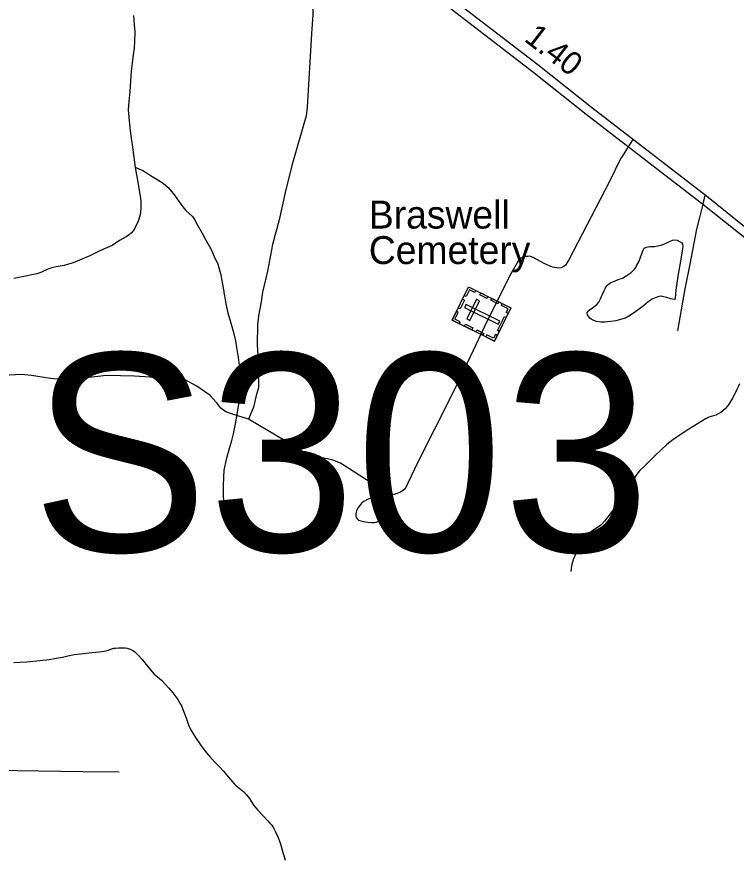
# Model space of a CAD drawing. Extents: x 2220236 to 2384410, y 720751 to 894131.
# Drawn here: x 2350343 to 2354215, y 837260 to 841784 of the extents above; entities that cross this region are included whole.
import ezdxf

# ---------------------------------------------------------------- set-up
doc = ezdxf.new("R2010")
doc.units = 0
doc.layers.add('Default', color=7, linetype='Continuous')

msp = doc.modelspace()

# ---------------------------------------------------------------- linework, layer by layer
at = {"layer": 'Default'}
for p, q in [((2353657.8, 841122.6), (2353633.5, 841084.4)), ((2353633.5, 841084.4), (2353596.9, 841027.1)), ((2354046.5, 840824.1), (2354034.7, 840775.7)), ((2354034.7, 840775.7), (2354017.1, 840703.1))]:
    msp.add_line(p, q, dxfattribs=at)
for points in [[(2357177.1, 839810), (2355973.7, 839897), (2355798.1, 839900.8), (2355501.8, 839930.2), (2355388.8, 839952.7), (2355099.6, 840048.1), (2355022.5, 840088.9), (2354770.6, 840253.4), (2354541.7, 840438.9), (2354324.5, 840601.9), (2354054.3, 840817.8), (2353435.3, 841295.9), (2353146.6, 841524.2), (2352326.4, 842156.8), (2352132.8, 842278.4), (2351967.6, 842365.7), (2351675.1, 842507.8), (2350686.9, 842960.1)], [(2350665.8, 842922), (2351655.8, 842467), (2351954.3, 842321.5), (2352110.6, 842239), (2352300.3, 842119.9), (2353118.9, 841488.6), (2353407.5, 841260.4), (2354027, 840781.9), (2354296.8, 840566.2), (2354514.1, 840403.2), (2354743.1, 840217.6), (2355000.1, 840049.7), (2355081.4, 840006.7), (2355193.4, 839967.2), (2355375.7, 839909.5), (2355495.5, 839885.5), (2355795.1, 839855.8), (2355971.7, 839851.9), (2357174.2, 839765)], [(2351945.7, 842249), (2351926.1, 842084.8), (2351918.6, 841996.5), (2351921.1, 841954.6), (2351936.5, 841836.8), (2351936.9, 841796.8), (2351928.2, 841692.8), (2351905, 841296.5), (2351899.5, 841250.4), (2351822.7, 840983.6), (2351786.5, 840837.2), (2351754.3, 840690.8), (2351719.9, 840558.6), (2351691.5, 840414.3), (2351664.9, 840302), (2351657.7, 840249.9), (2351644.6, 840173.7), (2351639.1, 840125.7), (2351636.3, 840019.7), (2351643.7, 839901.8), (2351643.2, 839785.9), (2351631.6, 839745.8), (2351616.5, 839681.5), (2351589.3, 839617.2)], [(2350970.6, 841790.2), (2350975.3, 841741.2), (2350977.5, 841701.9), (2350976.4, 841650.3), (2350974.6, 841614.1), (2350969.1, 841578.5), (2350963.7, 841533.9), (2350958.3, 841490.4), (2350954.9, 841437.7), (2350951.6, 841381.8), (2350946.2, 841328.1), (2350942.8, 841283.6), (2350945.1, 841243.7), (2350951.9, 841188.2), (2350958.7, 841128.4), (2350963.9, 841095.8), (2350967.4, 841068), (2350980.1, 840974.3)], [(2353596.9, 841027.1), (2353593.7, 841021.9), (2353531.2, 840894.1), (2353314.4, 840475.7), (2353296.7, 840447.6), (2353286.8, 840439.3), (2353272.9, 840433.2), (2353261, 840431.1), (2353226.9, 840436.7), (2353184.6, 840454.2), (2353142.4, 840477.7), (2353118.3, 840489.3), (2353102.3, 840495.2), (2353094.2, 840493.1), (2353072.2, 840492.8), (2353056.3, 840484.5), (2353042.4, 840472.4), (2353001.3, 840400.1), (2352927.2, 840251.2), (2352862.7, 840120.5), (2352751.7, 839885.2), (2352681.3, 839742.3), (2352501.7, 839386.4), (2352447.1, 839273.7), (2352437.3, 839249.5), (2352425.6, 839237.4), (2352407.7, 839225.3), (2352373.8, 839212.9), (2352353.9, 839214.7), (2352331.8, 839222.4), (2352085.9, 839381.4), (2352043.7, 839396.9), (2352015.6, 839404.5), (2351985.5, 839410.1), (2351963.4, 839411.8), (2351933.4, 839417.4), (2351911.4, 839423.3), (2351832.8, 839474.3), (2351589.3, 839617.2)], [(2350980.1, 840974.3), (2350980.6, 840970.1), (2350991, 840914.7), (2350999.9, 840858.6), (2351006.4, 840818.5), (2351010.5, 840790.8), (2351011.1, 840752.4), (2351007.6, 840718.4), (2350995.9, 840682.8), (2350978.4, 840646), (2350969.1, 840631.5), (2350958.8, 840619.6), (2350948.9, 840612), (2350931, 840599.8), (2350895.1, 840579.3), (2350855.5, 840553), (2350793.9, 840525.9), (2350736, 840497.3), (2350692.4, 840479.1), (2350646.7, 840458.5), (2350621.7, 840451.6), (2350598.6, 840445.7), (2350555, 840437.3), (2350532.2, 840431.5), (2350510.8, 840425), (2350473.1, 840407.7), (2350451.5, 840400.3), (2350433.3, 840395.6), (2350381.5, 840385.3), (2350327.4, 840374.9)], [(2350980.1, 840974.3), (2351000.1, 840965.9), (2351020.5, 840956.9), (2351044.4, 840941.5), (2351071, 840924.5), (2351093.6, 840911.7), (2351131.6, 840887.6), (2351159.9, 840862.5), (2351192.4, 840822.8), (2351216.8, 840787.1), (2351236.6, 840760.6), (2351253.1, 840741.6), (2351287.7, 840707.9), (2351298.8, 840692.6), (2351314, 840666.3), (2351340.5, 840618.8), (2351359, 840585.1), (2351387.6, 840535.4), (2351406.1, 840493.5), (2351424.8, 840451.6), (2351439.4, 840401.3), (2351449.9, 840343.7), (2351460.7, 840281.7), (2351467.4, 840238.3), (2351477.9, 840190.5), (2351492.3, 840142.5), (2351507.2, 840092.3), (2351519.8, 840040.3), (2351526.2, 840002.8), (2351534.7, 839949), (2351539.4, 839906.5), (2351543.8, 839863.4), (2351550.3, 839824.9), (2351550.5, 839795.4), (2351546.9, 839763.4), (2351541.4, 839736.9), (2351535.7, 839698.9), (2351526.5, 839642.7), (2351519.1, 839592.2), (2351507.8, 839538.6), (2351497.1, 839496.1), (2351482.7, 839446.3), (2351469.5, 839399.8), (2351458, 839343.6), (2351454.6, 839305.7), (2351452.9, 839259.6), (2351453.5, 839213.7), (2351455.5, 839171.1), (2351462.7, 839133.7)], [(2354017.1, 840703.1), (2354001.8, 840640), (2353964.6, 840452.1), (2353938.2, 840318.5), (2353898.7, 840092.8)], [(2353916.5, 840479.7), (2353901.6, 840387.1), (2353890.5, 840312.8), (2353887.1, 840269.4), (2353885.1, 840261.1), (2353861, 840265), (2353841, 840272.4), (2353825.1, 840276.7), (2353810.8, 840280), (2353799.1, 840277.9), (2353779, 840271.5), (2353763.3, 840263.3), (2353741.2, 840249.3), (2353715.4, 840228.5), (2353687.8, 840207.1), (2353661.9, 840188.6), (2353636.3, 840172.1), (2353618.4, 840161.6), (2353592.5, 840153.9), (2353566.5, 840147), (2353540.1, 840142.6), (2353508.6, 840140.7), (2353486.7, 840140.4), (2353462.6, 840143.7), (2353448.3, 840148), (2353434.5, 840155.7), (2353426.4, 840161.9), (2353418, 840173.7), (2353414.2, 840179.5), (2353412.1, 840190.9), (2353418, 840199.3), (2353424, 840205.1), (2353441.8, 840217.4), (2353465.4, 840235.7), (2353475.4, 840248.3), (2353485.1, 840266.1), (2353494.7, 840290.1), (2353504.7, 840310.2), (2353512.3, 840324.6), (2353518.1, 840334.7), (2353526, 840343.2), (2353540, 840352.7), (2353555.8, 840359.2), (2353579.7, 840369.1), (2353603.7, 840377.6), (2353623.5, 840389.9), (2353649.4, 840408), (2353667.1, 840424.5), (2353675.2, 840434.7), (2353680.9, 840446.4), (2353690.7, 840464.8), (2353700.5, 840488.9), (2353706.1, 840504.9), (2353714.1, 840527.2), (2353719.8, 840538.2), (2353731.8, 840543.7), (2353749.7, 840547.7), (2353777.9, 840547.8), (2353793.5, 840550.1), (2353811.8, 840554.1), (2353833.7, 840564.2), (2353855.5, 840575), (2353871.4, 840580.5), (2353883.5, 840582.7), (2353897.3, 840581.6), (2353913.4, 840573.1), (2353921.4, 840569.5), (2353925.7, 840561.4), (2353927.9, 840547.4), (2353916.5, 840479.7)], [(2351589.3, 839617.2), (2351498.9, 839646.1), (2351468.8, 839657.9), (2351440.6, 839677.5), (2351418.1, 839707.2), (2351383.8, 839744.9), (2351311.1, 839795.9), (2351248.7, 839829.2), (2351224.7, 839832.8), (2350976.5, 839849.9), (2350826.5, 839852.1), (2350654.8, 839833.9), (2350584.9, 839831), (2350524.8, 839836.4), (2350422.7, 839853.2), (2350368.7, 839858.6), (2350270.8, 839853.4)], [(2354233.5, 839807.6), (2354212.6, 839764.8), (2354195.6, 839730.6), (2354173.8, 839694.2)], [(2354173.8, 839694.2), (2354156.3, 839673.8), (2354132.5, 839654.1), (2354118.7, 839646), (2354104.5, 839639.9), (2354066.9, 839629.1), (2354052.7, 839621.3), (2354007.3, 839592.2), (2353959.6, 839564), (2353913.9, 839533.6), (2353874.3, 839506.4), (2353842.5, 839480.5), (2353810.9, 839452.3), (2353781.2, 839423.8), (2353749.6, 839393), (2353720, 839363.2), (2353696.3, 839340.9), (2353686.3, 839329), (2353672.6, 839310.4), (2353654.9, 839284.1), (2353637.2, 839252.2), (2353615.6, 839219.4), (2353597, 839191.4), (2353568.5, 839150.9), (2353543, 839117), (2353505.5, 839068.9), (2353487.3, 839049.1), (2353473.7, 839038), (2353448.1, 839021.2), (2353432.1, 839010.7), (2353416.3, 838997), (2353396.5, 838973.2), (2353373.1, 838937.1), (2353353.7, 838898.6), (2353339.6, 838865.8), (2353331.2, 838836.9), (2353326.6, 838814.4), (2353324.6, 838797.9)], [(2352167.3, 839110), (2352167.2, 839097.8), (2352169.5, 839088.1), (2352174.1, 839081.7), (2352181.9, 839074.5), (2352194.9, 839070.1), (2352207.8, 839066.7), (2352231.6, 839063.4), (2352252.1, 839060.9), (2352265.5, 839061.5), (2352277.9, 839063.6), (2352309.9, 839074.1), (2352331.8, 839085.5), (2352339, 839093.4), (2352343.6, 839102.4), (2352345.4, 839113.3), (2352345.4, 839122.2), (2352343, 839132.9), (2352338.9, 839144.2), (2352328.7, 839160.2), (2352308.6, 839179.8), (2352296.4, 839187.5), (2352286.4, 839191.3), (2352273.9, 839193.1), (2352260.4, 839193.6), (2352249, 839191.4), (2352234.4, 839186.6), (2352210.7, 839174.1), (2352200.2, 839166.5), (2352192.9, 839158.6), (2352177.1, 839136), (2352171.4, 839124.3), (2352167.3, 839110)], [(2350326.3, 838308.7), (2350358.4, 838309), (2350396.4, 838311.5), (2350466.4, 838318.3), (2350516.3, 838324.6), (2350554.1, 838331.1), (2350588, 838337.4), (2350618, 838343.6), (2350651.8, 838350.5), (2350685.8, 838354.5), (2350729.9, 838359.6), (2350785.8, 838365.8), (2350813.8, 838369.6), (2350829.8, 838372.6), (2350865.4, 838384.9), (2350874.2, 838385.9), (2350889.6, 838387.5), (2350925.4, 838387.3), (2350937.6, 838385.2), (2350953.5, 838380.3), (2350967, 838373.3), (2350975.7, 838368), (2350995.9, 838348.2), (2351018.2, 838324.5), (2351052.9, 838279.3), (2351072.5, 838255.5), (2351083.1, 838245.1), (2351109.3, 838224.2), (2351122.6, 838212.2)], [(2350894.2, 837717.5), (2350698.3, 837719.1), (2349866.4, 837731.1), (2349762.4, 837729.9), (2349732.4, 837733.7), (2349708.3, 837741.3), (2349676.1, 837761), (2349664, 837772.7), (2349653.7, 837800.7), (2349643.1, 837838.5), (2349619.7, 837966.2), (2349586.9, 838195.7), (2349576.4, 838241.5), (2349566, 838265.5), (2349531.6, 838310.9), (2349493.1, 838340.6), (2349447, 838361.9)], [(2351122.6, 838212.2), (2351141.8, 838191.7), (2351162, 838170.5), (2351182.5, 838144.1), (2351208.8, 838109.1), (2351221.1, 838089.9), (2351229.3, 838074.8), (2351243.6, 838037.6), (2351256.1, 838005.3), (2351268.5, 837967.1), (2351276, 837952), (2351284.8, 837935.9), (2351305.2, 837903.9), (2351335.9, 837859.9), (2351364.4, 837821.7), (2351384.7, 837797.2), (2351414.9, 837765.7), (2351437.1, 837743.6), (2351453.7, 837724.6), (2351482, 837690.3), (2351514.4, 837652.2), (2351519.5, 837646.9), (2351565, 837611), (2351579.7, 837595.2), (2351595.3, 837575.1), (2351617.8, 837539.9), (2351639.9, 837512.3), (2351668.4, 837482.3), (2351692.7, 837457), (2351705.1, 837443.4), (2351714.8, 837431.6), (2351725.2, 837417.3), (2351735.5, 837397), (2351747.9, 837369), (2351760, 837337.3), (2351772.7, 837291.9), (2351787.1, 837243.3)]]:
    msp.add_lwpolyline(points, dxfattribs=at)
for points in [[(2352686.3, 840151), (2352774.4, 840329.5), (2353002.7, 840216.8), (2352914.6, 840038.3)], [(2352813.3, 840310.4), (2352808.3, 840300.2), (2352779.4, 840314.5), (2352761.5, 840278.1), (2352751.5, 840283), (2352774.4, 840329.6)], [(2352873.8, 840267.8), (2352834.9, 840287), (2352840, 840297.2), (2352878.8, 840278)], [(2352719.1, 840217.4), (2352742, 840263.9), (2352752.2, 840258.8), (2352729.3, 840212.4)], [(2352760.8, 840235.8), (2352752.5, 840219), (2352934.4, 840129.3), (2352942.6, 840146.1)], [(2352765.4, 840157.5), (2352782.1, 840149.2), (2352834.2, 840254.8), (2352817.5, 840263.1)], [(2352932.9, 840238.6), (2352894, 840257.8), (2352899.1, 840268), (2352937.9, 840248.8)], [(2352988, 840187.1), (2352977.7, 840192.2), (2352987.5, 840211.9), (2352951.2, 840229.8), (2352956.2, 840239.8), (2353002.7, 840216.8)], [(2352725.1, 840131.8), (2352730.1, 840142), (2352701.3, 840156.3), (2352719.2, 840192.6), (2352709.2, 840197.5), (2352686.3, 840151)], [(2352929.7, 840094.9), (2352967.3, 840171), (2352977.5, 840166), (2352940, 840089.9)], [(2352791.6, 840099), (2352752.8, 840118.2), (2352757.8, 840128.4), (2352796.6, 840109.2)], [(2352851.9, 840069.2), (2352813, 840088.4), (2352818.1, 840098.6), (2352856.9, 840079.4)], [(2352929.2, 840068), (2352918.9, 840073.1), (2352909.2, 840053.4), (2352872.9, 840071.2), (2352868, 840061.3), (2352914.5, 840038.3)]]:
    msp.add_lwpolyline(points, close=True, dxfattribs=at)

# ---------------------------------------------------------------- texts
msp.add_text('1.40', height=125, rotation=322.1906, dxfattribs=at).set_placement((2353068.3, 841657.1))
for s, height, p in [('Braswell', 150, (2352237.8, 840643.8)), ('Cemetery', 150, (2352237.8, 840452.8)), ('S303', 1066.27, (2350422.5, 838905.4))]:
    msp.add_text(s, height=height, dxfattribs=at).set_placement(p)

doc.saveas('drawing.dxf')
